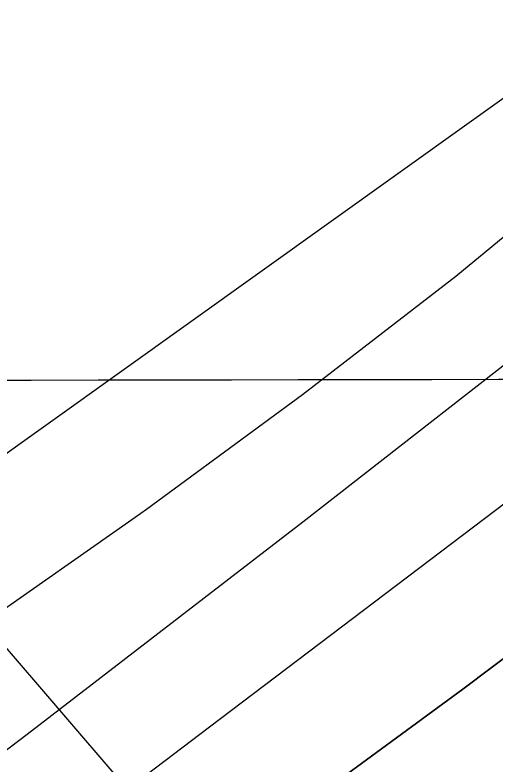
# Model space of a CAD drawing. Extents: x 3329297 to 3367176, y 649250 to 674653.
# Drawn here: x 3340811.3 to 3340959, y 660586.6 to 660817.2 of the extents above; entities that cross this region are included whole.
import ezdxf

# ---------------------------------------------------------------- set-up
doc = ezdxf.new("R2010")
doc.units = 0
for name, color, linetype in [('V-GRID-MAJR', 7, 'Continuous'), ('V-RIVR-EDGE', 7, 'Continuous'), ('V-RIVR-RANG', 7, 'Continuous'), ('V-TOPO-DPTH', 7, 'Continuous'), ('V-TOPO-MAJR', 7, 'Continuous'), ('V-TOPO-MINR', 7, 'Continuous')]:
    doc.layers.add(name, color=color, linetype=linetype)

msp = doc.modelspace()

# ---------------------------------------------------------------- linework, layer by layer
at = {"layer": 'V-GRID-MAJR'}
msp.add_spline([(3333421.13, 660693.428), (3338679.904, 660701.46), (3343938.678, 660710.256), (3349197.451, 660719.817), (3354456.222, 660730.142), (3359714.992, 660741.233), (3364973.7600000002, 660753.089), (3364973.761, 660753.089)], degree=3, dxfattribs=at)
at = {"layer": 'V-RIVR-EDGE'}
msp.add_spline([(3340543.4914477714, 660085.6001921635), (3340562.914081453, 660098.7374668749), (3340575.7249264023, 660104.1350310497), (3340585.045565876, 660109.5412254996), (3340589.7030088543, 660111.0809208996), (3340590.8616160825, 660109.1390410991), (3340597.8055880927, 660094.3853574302), (3340601.294834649, 660093.9889265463), (3340606.3391193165, 660095.1398624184), (3340606.7317145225, 660097.0779065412), (3340606.3535031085, 660100.9568715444), (3340599.7887014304, 660112.2193908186), (3340596.700680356, 660118.0440713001), (3340597.483952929, 660121.1445583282), (3340599.8184279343, 660124.2412096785), (3340602.9246684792, 660125.7847407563), (3340609.527826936, 660130.0342458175), (3340610.698900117, 660133.1337739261), (3340611.101084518, 660138.9498241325), (3340614.2102018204, 660141.6567570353), (3340620.4198061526, 660143.5804173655), (3340627.023923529, 660148.2177230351), (3340632.8524396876, 660152.8569465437), (3340639.8462755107, 660158.2688945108), (3340647.223117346, 660161.740880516), (3340655.761443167, 660164.4343885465), (3340667.017250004, 660168.2845859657), (3340677.109655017, 660172.137660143), (3340684.4845790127, 660174.8340449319), (3340692.645652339, 660181.7943185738), (3340699.2516875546, 660187.2072254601), (3340702.746687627, 660189.1375982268), (3340709.348887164, 660192.9993026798), (3340717.504206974, 660197.6327726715), (3340731.876802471, 660207.2923078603), (3340748.18744209, 660216.5592478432), (3340768.3808823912, 660227.7556016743), (3340779.2508064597, 660232.3823592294), (3340792.457123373, 660240.8813693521), (3340805.6691938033, 660251.7071831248), (3340823.923631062, 660262.9083315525), (3340832.0741562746, 660265.6027985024), (3340837.9036313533, 660270.6298226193), (3340847.2357778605, 660280.6896243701), (3340854.2305726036, 660286.4893729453), (3340861.210983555, 660286.4721123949), (3340868.9756259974, 660289.9431394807), (3340876.746980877, 660296.1287708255), (3340884.9099720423, 660303.8646456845), (3340891.518884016, 660310.4409543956), (3340896.967270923, 660318.183541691), (3340903.5771418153, 660325.1476510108), (3340904.3652089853, 660330.1871410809), (3340904.763557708, 660334.4519888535), (3340908.648276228, 660337.1570039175), (3340912.5320358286, 660339.4742183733), (3340913.7059857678, 660343.7371483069), (3340916.828527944, 660351.8732897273), (3340921.888155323, 660359.2290353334), (3340933.1679351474, 660372.774247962), (3340942.5000816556, 660382.8340497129), (3340944.454427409, 660389.0340648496), (3340947.5645036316, 660392.1287983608), (3340951.448263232, 660394.4460128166), (3340956.112418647, 660398.7003124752), (3340965.446482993, 660409.5357154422), (3340972.0544360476, 660415.7242235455), (3340980.211673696, 660421.1332947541), (3340987.990699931, 660430.4213309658), (3340991.8907611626, 660439.3311557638), (3340994.621667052, 660445.9170536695), (3341001.24112714, 660456.7591690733), (3341008.2359218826, 660462.5589176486), (3341019.498441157, 660469.1237193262), (3341022.613311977, 660474.1574558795), (3341027.2765084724, 660478.0239549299), (3341033.1040657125, 660482.2753778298), (3341044.373297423, 660491.5547837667), (3341056.806889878, 660501.2191135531), (3341062.2485643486, 660506.2470965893), (3341064.202910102, 660512.447111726), (3341069.258701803, 660518.2516548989), (3341074.6974995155, 660522.11623611), (3341079.7465787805, 660525.206175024), (3341087.9105288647, 660533.329850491), (3341094.5203997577, 660540.2939598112), (3341099.9764580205, 660551.1389519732), (3341101.9336805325, 660558.5023689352), (3341101.9480643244, 660564.3193780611), (3341101.952858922, 660566.2583811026), (3341105.8347006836, 660567.7999943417), (3341107.3935744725, 660570.8985635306), (3341108.1902719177, 660579.4282590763), (3341109.3584683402, 660581.3643853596), (3341111.6881487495, 660582.5220336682), (3341116.3455917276, 660584.0617290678), (3341119.065949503, 660586.381820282), (3341131.896931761, 660599.9231972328), (3341130.739283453, 660602.2528776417), (3341129.581635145, 660604.5825580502), (3341130.368743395, 660609.2342475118), (3341131.1500981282, 660611.5591333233), (3341134.259215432, 660614.2660662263), (3341139.7008899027, 660619.2940492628), (3341147.4684091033, 660623.9284781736), (3341155.2455175, 660632.440913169), (3341160.3061037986, 660640.1844593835), (3341161.8716900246, 660645.9976328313), (3341164.5891710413, 660647.1543222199), (3341171.9602593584, 660648.2995045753), (3341176.6263326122, 660653.3294054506), (3341185.565883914, 660661.4511630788), (3341197.2209983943, 660669.9540088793), (3341202.6521247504, 660670.7161852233), (3341208.8665236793, 660674.5788485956), (3341212.760831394, 660681.1618697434), (3341218.9771481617, 660685.8001343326), (3341223.6326733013, 660686.5642285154), (3341228.2968287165, 660690.8185281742), (3341239.5574301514, 660696.6077286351), (3341242.2729933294, 660696.9888168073), (3341247.6974072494, 660695.0363888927), (3341251.9651317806, 660695.8014419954), (3341254.6893252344, 660699.6727356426), (3341257.8080317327, 660706.2576746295), (3341265.1944627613, 660713.6076667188), (3341272.184462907, 660717.4684122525), (3341278.781867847, 660719.3911136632), (3341285.772826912, 660723.6396598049), (3341288.108260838, 660727.1241117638), (3341288.8924923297, 660730.6123994), (3341291.613809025, 660733.3202912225), (3341297.446160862, 660739.5107171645), (3341303.6653543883, 660745.3123835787), (3341316.4819528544, 660753.0367514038), (3341337.853178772, 660770.047237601), (3341347.558742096, 660774.2890713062), (3341351.8187952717, 660771.951719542), (3341356.473361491, 660772.3280131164), (3341359.1965960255, 660775.811506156), (3341357.6645719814, 660783.5713540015), (3341359.220569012, 660785.5065213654), (3341364.271566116, 660789.372061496), (3341367.762730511, 660789.7512318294), (3341372.796467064, 660786.6363610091), (3341377.4443208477, 660784.2980503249), (3341380.160842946, 660785.0669391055), (3341385.2080043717, 660787.3812768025), (3341385.989359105, 660789.7061626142), (3341386.782220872, 660796.6846557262), (3341388.726977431, 660799.0066647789), (3341390.6707750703, 660800.9408732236), (3341401.9342532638, 660807.89347551), (3341425.6217347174, 660820.6324014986), (3341448.153485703, 660836.476609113), (3341459.422717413, 660845.7560150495), (3341473.402717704, 660853.4775061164), (3341492.824392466, 660866.2269802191), (3341509.523791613, 660875.8807618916), (3341528.938753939, 660885.915631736), (3341568.151684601, 660904.045409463), (3341576.690010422, 660906.7389174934), (3341582.5185265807, 660911.3781410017), (3341589.123602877, 660916.4032472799), (3341596.893039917, 660921.8132774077), (3341605.0474008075, 660926.0589467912), (3341608.92732473, 660926.8249588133), (3341613.1921725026, 660926.4266100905), (3341626.0001406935, 660930.66077244), (3341639.199745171, 660936.445178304), (3341658.2278658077, 660946.8688076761), (3341680.752904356, 660959.9984110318), (3341702.888224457, 660972.3533720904), (3341720.74910759, 660981.2286757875), (3341737.4389175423, 660987.0044513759), (3341750.2583927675, 660995.8922210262), (3341758.0374190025, 661005.180257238), (3341780.965600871, 661024.5137114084), (3341791.861415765, 661039.6110853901), (3341805.0811575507, 661053.53930403), (3341819.4767671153, 661072.5060538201), (3341836.1982214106, 661091.0792494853), (3341848.268945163, 661110.8273540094), (3341856.8322028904, 661123.6036778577), (3341870.057698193, 661139.8587001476), (3341888.3274781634, 661157.26465831), (3341900.0008121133, 661173.1357156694), (3341908.955706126, 661187.4622830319), (3341921.8087435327, 661209.9230739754), (3341929.992830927, 661226.1905622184), (3341939.3412790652, 661242.8429743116), (3341942.0606779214, 661244.7752649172), (3341943.2221619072, 661243.996786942), (3341944.7532270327, 661235.8491384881), (3341949.4068343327, 661235.8376314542), (3341954.453036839, 661237.7641685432), (3341956.0138284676, 661241.6383389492), (3341951.365974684, 661243.9766496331), (3341950.598044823, 661247.0809723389), (3341950.996393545, 661251.345820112), (3341952.956492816, 661259.8726388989), (3341955.7017824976, 661272.2755459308), (3341958.461455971, 661290.4954620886), (3341960.819903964, 661303.2871286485), (3341965.1288620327, 661320.7276079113), (3341976.056321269, 661348.6224019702), (3341983.4868625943, 661373.811222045), (3341990.917403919, 661399.0000421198), (3341994.849109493, 661420.7072869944), (3341995.6573139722, 661433.890589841), (3341998.3795895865, 661436.9862822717), (3342001.0922760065, 661436.2039686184), (3342003.8126337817, 661438.5240598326), (3342004.2138592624, 661443.9523094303), (3342004.2435857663, 661455.9741282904), (3342002.7058082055, 661461.4071724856), (3342004.265640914, 661464.8935422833), (3342009.323350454, 661471.4736866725), (3342020.6012124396, 661484.2432980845), (3342033.8305434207, 661502.049522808), (3342040.824379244, 661507.4614707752), (3342045.880170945, 661513.2660139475), (3342046.2785196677, 661517.5308617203), (3342044.356777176, 661524.5160672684), (3342045.910856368, 661525.6756334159), (3342047.074258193, 661525.6727566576), (3342052.109912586, 661523.3334870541), (3342053.276191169, 661524.4940121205), (3342063.0066863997, 661538.8186616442), (3342071.181184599, 661551.2081438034), (3342074.6876917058, 661557.7921238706), (3342082.474389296, 661570.1825649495), (3342088.6955006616, 661576.7598325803), (3342099.5826852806, 661588.3670010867), (3342104.251635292, 661594.5603037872), (3342110.4909661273, 661608.5057829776), (3342119.844208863, 661627.0971981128), (3342128.4026719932, 661637.934518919), (3342135.407055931, 661647.6122735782), (3342140.076005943, 661653.8055762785), (3342142.021721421, 661656.5153859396), (3342148.257216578, 661668.9096626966), (3342155.6446065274, 661676.6474553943), (3342159.1559082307, 661685.1704385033), (3342161.490383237, 661688.2670898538), (3342166.538503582, 661690.9692281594), (3342169.669676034, 661702.5955750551), (3342177.460209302, 661716.5372185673), (3342191.469936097, 661736.2805284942), (3342210.1438183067, 661760.2781380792), (3342224.1516272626, 661779.2458467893), (3342232.3280433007, 661792.4109301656), (3342242.058538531, 661806.7355796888), (3342247.5088432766, 661815.2537682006), (3342252.9773674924, 661831.1401682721), (3342263.108129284, 661850.5052667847), (3342268.945275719, 661858.6346957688), (3342277.124568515, 661872.9631809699), (3342284.1519665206, 661891.9481502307), (3342293.1116551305, 661908.2137206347), (3342302.4572265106, 661923.7027309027), (3342310.251595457, 661939.1955768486), (3342314.9272579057, 661948.1034838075), (3342327.38098767, 661965.9116263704), (3342325.8480047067, 661973.2836736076), (3342327.4097552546, 661977.5456446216), (3342330.909549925, 661981.4150204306), (3342336.351224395, 661986.4430034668), (3342339.4708898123, 661993.415743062), (3342342.5991855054, 662003.8786881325), (3342345.322420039, 662007.3621811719), (3342350.3782117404, 662013.1667243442), (3342354.659361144, 662019.3609859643), (3342356.613706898, 662025.561001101), (3342357.4104043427, 662034.0906966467), (3342360.525275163, 662039.1244331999), (3342366.7473454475, 662046.0895014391), (3342373.76131858, 662059.645262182), (3342381.54993401, 662072.8113044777), (3342385.4595844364, 662085.5991353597), (3342390.535513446, 662099.5474913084), (3342396.371700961, 662107.2891196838), (3342399.102606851, 662113.8750175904), (3342402.611990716, 662121.6223994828), (3342413.5327375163, 662146.8025892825), (3342430.7004865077, 662189.0306631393), (3342441.9984858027, 662209.9440873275), (3342453.6986694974, 662236.6735617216), (3342465.0033812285, 662260.3015901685), (3342466.577597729, 662269.604969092), (3342471.6592802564, 662285.880128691), (3342476.3378194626, 662295.9514374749), (3342481.002933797, 662300.5935377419), (3342482.9534438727, 662305.2423504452), (3342483.3498747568, 662308.7315970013), (3342487.6415722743, 662319.1916653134), (3342491.543551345, 662328.8770913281), (3342501.6752720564, 662348.6299904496), (3342505.195204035, 662360.6431790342), (3342509.1106079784, 662375.757813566), (3342511.4767273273, 662391.6518849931), (3342513.821750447, 662399.0143430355), (3342520.439292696, 662409.0808572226), (3342525.899186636, 662421.4770518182), (3342528.6415995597, 662432.716557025), (3342531.4070265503, 662453.2632768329), (3342534.966274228, 662481.1762903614), (3342536.9455518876, 662497.459121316), (3342541.24779752, 662512.1849963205), (3342547.487128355, 662526.1304755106), (3342556.0465504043, 662537.3555969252), (3342563.044221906, 662544.3187473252), (3342566.1619694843, 662550.5158857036), (3342570.4622972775, 662564.4661594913), (3342572.439657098, 662579.973389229), (3342576.331088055, 662585.3930085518), (3342582.165357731, 662592.3590357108), (3342585.6804951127, 662602.4332212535), (3342587.2422456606, 662606.6951922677), (3342589.967398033, 662610.9542865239), (3342595.040450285, 662623.7392406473), (3342596.6204203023, 662635.3694232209), (3342599.3561207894, 662643.8943241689), (3342600.1403522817, 662647.3826118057), (3342599.367627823, 662648.5479314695), (3342596.6606949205, 662651.657048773), (3342596.668366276, 662654.75945364), (3342598.614081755, 662657.4692633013), (3342603.666037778, 662661.7226040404), (3342609.8957794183, 662671.7900771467), (3342617.692066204, 662688.0585243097), (3342629.776214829, 662713.2358373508), (3342637.576337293, 662731.0554869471), (3342640.6998383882, 662739.5794289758), (3342640.71422218, 662745.3964381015), (3342640.349435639, 662754.7046116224), (3342641.9102272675, 662758.5787820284), (3342645.0203034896, 662761.6735155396), (3342647.743538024, 662765.1570085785), (3342646.2469940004, 662787.2654789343), (3342646.2748026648, 662798.5116965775), (3342641.6864018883, 662824.8936449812), (3342639.8097286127, 662850.1054791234), (3342639.08015553, 662868.7218261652), (3342640.6783450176, 662887.7202202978), (3342641.5066868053, 662909.0473359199), (3342647.7719084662, 662933.4634315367), (3342652.435104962, 662937.3299305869), (3342653.605219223, 662940.041658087), (3342648.964077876, 662945.0945730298), (3342648.97462599, 662949.3603797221), (3342652.485927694, 662957.8833628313), (3342654.4249307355, 662957.878568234), (3342659.0785380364, 662957.8670612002), (3342659.476886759, 662962.131908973), (3342659.507572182, 662974.5415284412), (3342659.933729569, 662990.052593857), (3342664.6314471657, 663007.8799148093), (3342672.024590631, 663017.944511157), (3342675.915062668, 663022.9763298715), (3342675.9284875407, 663028.4055383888), (3342675.949583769, 663036.9371517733), (3342675.5991810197, 663052.0623344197), (3342676.407385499, 663065.2456372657), (3342679.5375990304, 663076.484183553), (3342687.737988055, 663099.3442821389), (3342701.0315666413, 663143.1331476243), (3342700.6552730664, 663147.7877138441), (3342703.78260984, 663157.8628583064), (3342713.537078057, 663181.8825230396), (3342722.904704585, 663206.2909473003), (3342727.5880383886, 663218.3012591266), (3342731.8672699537, 663223.7199195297), (3342732.2713721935, 663230.3115709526), (3342732.6898582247, 663242.7202315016), (3342732.7061598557, 663249.312841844), (3342733.113138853, 663257.0678950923), (3342739.7517773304, 663275.6660226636), (3342750.2923948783, 663303.9495762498), (3342759.6696106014, 663332.236006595), (3342762.0261407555, 663344.252071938), (3342764.0111719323, 663362.8617065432), (3342765.979901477, 663374.8787308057), (3342766.3763323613, 663378.3679773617), (3342765.2206018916, 663381.473258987), (3342765.616073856, 663384.5747049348), (3342766.794818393, 663390.7766379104), (3342769.9173605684, 663398.9127793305), (3342771.873624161, 663405.8883956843), (3342776.945717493, 663418.2855491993), (3342777.366121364, 663431.4698109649), (3342779.338686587, 663445.0380376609), (3342776.67490506, 663465.5981823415), (3342775.957797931, 663489.2559372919), (3342776.008620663, 663509.8093695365), (3342772.919640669, 663515.2462494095), (3342764.0136515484, 663520.6975130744), (3342756.6483167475, 663521.8791343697), (3342756.2681874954, 663524.9824981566), (3342757.4411785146, 663528.8576274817), (3342761.3230202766, 663530.3992407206), (3342772.565402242, 663528.8202296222), (3342774.5053642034, 663529.2032356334), (3342775.6773963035, 663532.6905643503), (3342776.8618943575, 663541.2193009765), (3342775.407542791, 663580.3909980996), (3342775.8356180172, 663596.6776647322), (3342776.259857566, 663611.4131289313), (3342776.2732824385, 663616.8423374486), (3342776.6879327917, 663627.6997955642), (3342781.3683898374, 663638.546705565), (3342786.133231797, 663683.5200691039), (3342792.4579064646, 663731.9798024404), (3342794.8681361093, 663765.7127018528), (3342797.6230149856, 663781.9936149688), (3342805.9442278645, 663853.71659021), (3342813.8622974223, 663919.2357146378), (3342817.067306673, 663960.722708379), (3342819.496714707, 664002.2116199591), (3342819.943009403, 664025.8664981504), (3342819.968900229, 664036.3371145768), (3342818.0605826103, 664048.7515286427), (3342817.7111387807, 664064.2645118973), (3342816.412489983, 664076.7034879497)], degree=3, dxfattribs=at)
at = {"layer": 'V-RIVR-RANG'}
msp.add_line((3341343.3268, 660001.5048), (3340495.1111, 660986.6596999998), dxfattribs=at)
at = {"layer": 'V-TOPO-DPTH'}
for points in [[(3339794.9294853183, 659817.1880440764), (3339898.600350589, 659878.2559211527), (3340001.313310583, 659940.9955634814), (3340188.289537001, 660058.3124688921), (3340196.7417738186, 660063.7283017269), (3340205.123108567, 660069.2495715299), (3340213.398090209, 660074.9289967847), (3340221.6021697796, 660080.7138590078), (3340431.128873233, 660231.4545233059), (3340491.041789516, 660274.754531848), (3340550.8291928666, 660318.2263787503), (3340610.428326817, 660361.9559831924), (3340669.9019478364, 660405.8574259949), (3340682.6027269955, 660415.2751480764), (3340735.7219586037, 660454.4730698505), (3340788.9613694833, 660493.5062740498), (3340842.3810492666, 660532.292401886), (3340895.920908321, 660570.9138121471), (3340949.1620549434, 660609.9180967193), (3341001.8851815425, 660649.5970220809), (3341053.831278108, 660690.2879086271), (3341105.259354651, 660731.6534359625), (3341319.1905885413, 660907.159961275)], [(3341319.1905885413, 660907.159961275), (3341105.259354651, 660731.6534359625), (3341053.831278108, 660690.2879086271), (3341001.8851815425, 660649.5970220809), (3340949.1620549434, 660609.9180967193), (3340895.920908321, 660570.9138121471), (3340842.3810492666, 660532.292401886), (3340788.9613694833, 660493.5062740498), (3340735.7219586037, 660454.4730698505), (3340682.6027269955, 660415.2751480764), (3340669.9019478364, 660405.8574259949), (3340610.428326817, 660361.9559831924), (3340550.8291928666, 660318.2263787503), (3340491.041789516, 660274.754531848), (3340431.128873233, 660231.4545233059), (3340221.6021697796, 660080.7138590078), (3340213.398090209, 660074.9289967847), (3340205.123108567, 660069.2495715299), (3340196.7417738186, 660063.7283017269), (3340188.289537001, 660058.3124688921), (3340001.313310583, 659940.9955634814), (3339898.600350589, 659878.2559211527), (3339794.9294853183, 659817.1880440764)]]:
    msp.add_lwpolyline(points, dxfattribs=at)
at = {"layer": 'V-TOPO-MAJR'}
msp.add_lwpolyline([(3339278.3125351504, 659560.4555942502), (3340093.8102451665, 660020.9813621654), (3340111.0509856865, 660030.8945282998), (3340128.186101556, 660040.9839411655), (3340145.1627804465, 660051.3377241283), (3340162.033834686, 660061.8677538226), (3340193.178084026, 660081.6434258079), (3340195.58141494, 660083.2439225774), (3340197.9128078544, 660084.9475059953), (3340496.12962229, 660312.9797498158), (3340589.7497645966, 660384.4569269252), (3340683.4402575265, 660455.8416288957), (3340777.236276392, 660527.0876181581), (3340871.1026458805, 660598.2411322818), (3341003.199101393, 660698.2203906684), (3341031.1043349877, 660719.2690438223), (3341059.0553389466, 660740.2565317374), (3341087.0749984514, 660761.1522717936), (3341115.1404283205, 660781.9868466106), (3341142.9292409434, 660803.1570556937), (3341170.3042180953, 660824.8350126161)], dxfattribs=at)
at = {"layer": 'V-TOPO-MINR'}
for points in [[(3341238.8778261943, 660992.3673123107), (3341038.1775242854, 660813.617387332), (3340992.9923180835, 660774.6943616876), (3340946.9889662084, 660736.7986557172), (3340899.7583958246, 660700.4439292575), (3340851.7096797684, 660665.1165224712), (3340848.216872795, 660662.6363702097), (3340801.096018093, 660629.6210120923), (3340753.704089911, 660597.0048842), (3340705.9055515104, 660564.9876016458), (3340657.8359396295, 660533.3695493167), (3340609.934808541, 660501.5222957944), (3340562.5289130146, 660468.9708864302), (3340515.8658708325, 660435.3632433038), (3340469.6980642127, 660401.051444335), (3340159.0701269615, 660164.732650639), (3340152.748835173, 660160.0450868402), (3340146.35376716, 660155.463214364), (3340139.8480348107, 660151.0398788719), (3340133.268526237, 660146.7222347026), (3339952.086497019, 660030.9864565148), (3339854.1638113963, 659970.0734186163), (3339755.313353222, 659910.7490936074)], [(3341297.1500571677, 660972.671331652), (3340984.2771617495, 660727.0578651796), (3340899.820244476, 660661.2798497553), (3340815.030271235, 660595.9374678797), (3340729.7407140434, 660531.2485363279), (3340644.1181008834, 660466.9952383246), (3340529.2214236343, 660381.4620248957), (3340500.738878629, 660360.3821592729), (3340472.1784134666, 660339.4090270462), (3340443.5010680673, 660318.5959949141), (3340414.745802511, 660297.8896961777), (3340385.848901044, 660277.3830987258), (3340356.8410948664, 660257.0360035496), (3340327.6669316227, 660236.9281617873), (3340298.381863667, 660216.979822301), (3340206.5886247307, 660155.0033864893), (3340185.9871620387, 660141.2821671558), (3340165.2728958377, 660127.7358384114), (3340144.389424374, 660114.451845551), (3340123.3931494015, 660101.3427432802), (3339371.9714653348, 659638.7504955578)], [(3339794.9294853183, 659817.1880440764), (3339898.600350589, 659878.2559211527), (3340001.313310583, 659940.9955634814), (3340188.289537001, 660058.3124688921), (3340196.7417738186, 660063.7283017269), (3340205.123108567, 660069.2495715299), (3340213.398090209, 660074.9289967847), (3340221.6021697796, 660080.7138590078), (3340431.128873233, 660231.4545233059), (3340491.041789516, 660274.754531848), (3340550.8291928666, 660318.2263787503), (3340610.428326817, 660361.9559831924), (3340669.9019478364, 660405.8574259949), (3340682.6027269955, 660415.2751480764), (3340735.7219586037, 660454.4730698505), (3340788.9613694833, 660493.5062740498), (3340842.3810492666, 660532.292401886), (3340895.920908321, 660570.9138121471), (3340949.1620549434, 660609.9180967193), (3341001.8851815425, 660649.5970220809), (3341053.831278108, 660690.2879086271), (3341105.259354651, 660731.6534359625), (3341319.1905885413, 660907.159961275)], [(3339805.232099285, 659980.1784186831), (3339859.7770208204, 660012.6372735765), (3339913.9025070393, 660045.767196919), (3339967.3988402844, 660079.9037229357), (3340020.475738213, 660114.7113174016), (3340065.056537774, 660144.5472629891), (3340095.2626677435, 660165.3042497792), (3340125.1152419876, 660186.5454355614), (3340154.437482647, 660208.5129198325), (3340183.4061675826, 660230.9646030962), (3340212.057046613, 660253.8446886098), (3340240.638236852, 660276.8110983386), (3341101.9266844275, 660892.0208042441)]]:
    msp.add_lwpolyline(points, dxfattribs=at)

doc.saveas('drawing.dxf')
